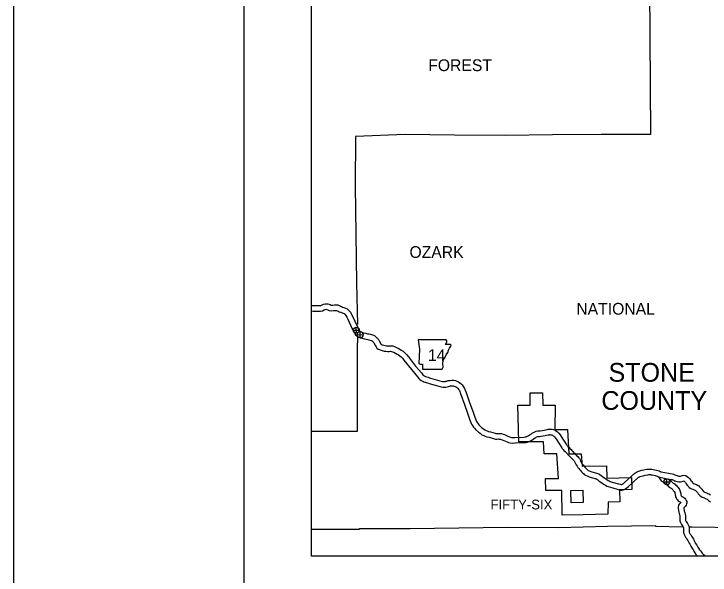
# Model space of a CAD drawing. Extents: x 1377389 to 1380723, y 1168351 to 1170484.
# Drawn here: x 1377389.3 to 1377764.7, y 1169594.1 to 1169896.5 of the extents above; entities that cross this region are included whole.
import ezdxf

# ---------------------------------------------------------------- set-up
doc = ezdxf.new("R2010")
doc.units = 0
for name, color, linetype in [('B_Fill', 7, 'Continuous'), ('B_Text', 7, 'Continuous'), ('Default', 7, 'Continuous')]:
    doc.layers.add(name, color=color, linetype=linetype)

msp = doc.modelspace()

# ---------------------------------------------------------------- linework, layer by layer
msp.add_line((1377513.42, 1168390.56), (1377513.42, 1170445.16))
at = {"layer": 'B_Fill'}
for p, q in [((1377573.99, 1169724.45), (1377573.91, 1169727.7)), ((1377572.32, 1169726.04), (1377575.58, 1169726.11)), ((1377574.43, 1169723.6), (1377577.69, 1169723.67)), ((1377576.1, 1169722.01), (1377576.02, 1169725.26)), ((1377741.46, 1169642.7), (1377741.38, 1169645.96)), ((1377739.79, 1169644.29), (1377743.05, 1169644.37))]:
    msp.add_line(p, q, dxfattribs=at)
for points in [[(1377731.58, 1169951.46), (1377731.74, 1169937.6), (1377732.09, 1169910.8), (1377732.25, 1169884.71), (1377732.46, 1169857.97), (1377732.55, 1169831.56), (1377706.42, 1169831.46), (1377705.97, 1169831.47), (1377679.71, 1169831.3), (1377654.38, 1169830.92)], [(1377654.38, 1169830.92), (1377626.94, 1169831.27), (1377600.41, 1169831.54), (1377573.56, 1169830.43), (1377573.31, 1169803.83), (1377573.69, 1169777.81), (1377574.08, 1169751.43), (1377574.53, 1169729.2)], [(1377549.76, 1169739.44), (1377550.78, 1169739.37), (1377552.32, 1169739.35), (1377553.58, 1169739.3), (1377554.32, 1169739.32), (1377554.76, 1169739.42), (1377555.53, 1169739.76), (1377556.3, 1169740.07), (1377557.4, 1169740.35), (1377558.6, 1169740.27), (1377559.91, 1169739.83), (1377560.36, 1169739.58), (1377560.64, 1169739.53), (1377561.33, 1169739.59), (1377562.21, 1169739.7), (1377563.16, 1169739.72), (1377564.03, 1169739.66), (1377565.51, 1169739.01), (1377566.02, 1169738.75), (1377566.61, 1169738.52), (1377567.33, 1169738.27), (1377568.17, 1169737.97), (1377568.99, 1169737.52), (1377569.83, 1169736.89), (1377570.88, 1169735.72), (1377571.47, 1169734.5), (1377572.16, 1169733.28), (1377574.33, 1169728.5), (1377574.7, 1169727.78)], [(1377549.76, 1169736.43), (1377550.65, 1169736.37), (1377552.25, 1169736.35), (1377553.57, 1169736.3), (1377554.7, 1169736.33), (1377555.7, 1169736.56), (1377556.7, 1169736.99), (1377557.25, 1169737.22), (1377557.67, 1169737.33), (1377558.01, 1169737.3), (1377558.7, 1169737.07), (1377559.35, 1169736.72), (1377560.51, 1169736.51), (1377561.64, 1169736.61), (1377562.43, 1169736.71), (1377563.08, 1169736.72), (1377563.29, 1169736.7), (1377564.23, 1169736.29), (1377564.79, 1169736.01), (1377565.57, 1169735.7), (1377566.33, 1169735.44), (1377566.94, 1169735.22), (1377567.35, 1169734.99), (1377567.79, 1169734.67), (1377568.37, 1169734.02), (1377568.82, 1169733.1), (1377569.49, 1169731.92), (1377571.63, 1169727.18), (1377572.09, 1169726.3), (1377572.49, 1169725.43), (1377572.9, 1169724.56)], [(1377574.59, 1169727.99), (1377574.78, 1169727.63), (1377575.21, 1169726.69), (1377575.62, 1169725.82)], [(1377572.97, 1169724.41), (1377573.46, 1169723.61), (1377574.2, 1169722.98), (1377574.74, 1169722.69)], [(1377573.31, 1169723.86), (1377573.46, 1169723.61), (1377574.2, 1169722.98), (1377575.01, 1169722.54), (1377576.12, 1169722.02), (1377577.08, 1169721.7), (1377578.38, 1169721.44), (1377579.35, 1169721.21), (1377580.14, 1169721.07), (1377580.87, 1169720.91)], [(1377575.54, 1169725.97), (1377575.78, 1169725.58), (1377575.91, 1169725.46), (1377576.35, 1169725.22), (1377577.23, 1169724.81), (1377577.86, 1169724.6), (1377579.03, 1169724.37), (1377579.95, 1169724.15), (1377580.72, 1169724.02), (1377581.57, 1169723.83)], [(1377581.57, 1169723.83), (1377583.16, 1169723.35), (1377584.03, 1169722.94), (1377584.51, 1169722.56), (1377584.94, 1169722.14), (1377585.34, 1169721.71), (1377585.64, 1169721.32), (1377585.91, 1169720.99), (1377586.32, 1169720.34)], [(1377574.64, 1169722.45), (1377574.65, 1169719.24)], [(1377574.64, 1169721.84), (1377574.65, 1169719.24)], [(1377580.76, 1169720.94), (1377582.08, 1169720.54), (1377582.44, 1169720.37), (1377582.53, 1169720.3), (1377582.79, 1169720.05), (1377583.04, 1169719.77), (1377583.29, 1169719.45), (1377583.47, 1169719.23), (1377583.74, 1169718.8)], [(1377586.32, 1169720.34), (1377586.95, 1169719.04), (1377587.1, 1169718.77), (1377587.21, 1169718.63), (1377587.44, 1169718.46), (1377587.95, 1169718.21), (1377588.81, 1169717.96), (1377589.54, 1169717.75), (1377590.17, 1169717.68), (1377590.84, 1169717.64), (1377591.53, 1169717.64), (1377592.52, 1169717.7), (1377593.62, 1169717.6), (1377594.63, 1169717.28), (1377595.68, 1169716.8), (1377596.55, 1169716.28), (1377597.43, 1169715.78), (1377598.25, 1169715.31), (1377599.2, 1169714.69), (1377600.2, 1169713.87), (1377601.19, 1169712.81), (1377602.03, 1169711.68), (1377605.96, 1169706.71), (1377609.34, 1169702.85), (1377609.93, 1169702.05), (1377610.31, 1169701.69), (1377610.6, 1169701.45), (1377610.89, 1169701.31), (1377611.34, 1169701.17), (1377611.96, 1169700.97), (1377612.7, 1169700.71), (1377613.41, 1169700.43), (1377614.07, 1169700.22), (1377620.36, 1169698.45), (1377620.92, 1169698.35), (1377621.42, 1169698.36), (1377621.83, 1169698.4), (1377622.34, 1169698.5), (1377622.81, 1169698.62), (1377623.48, 1169698.87), (1377624.4, 1169699.01), (1377625.45, 1169699.07), (1377626.51, 1169699.06), (1377627.43, 1169698.86), (1377628.26, 1169698.59), (1377629.09, 1169698.24), (1377629.84, 1169697.76), (1377630.57, 1169697.15), (1377631.07, 1169696.62), (1377631.84, 1169695.6), (1377632.35, 1169694.7), (1377632.57, 1169694), (1377632.84, 1169693.33), (1377633.15, 1169692.42), (1377635.08, 1169687.08), (1377636.93, 1169681.78), (1377637.82, 1169679.23), (1377638.87, 1169676.76), (1377639.11, 1169676.32), (1377639.61, 1169675.61), (1377640, 1169675.1), (1377640.41, 1169674.61), (1377641.69, 1169673.49), (1377642.52, 1169672.87), (1377643.32, 1169672.26), (1377643.93, 1169671.95), (1377644.46, 1169671.74), (1377645.26, 1169671.48), (1377646.32, 1169671.22), (1377648.87, 1169670.47), (1377649.19, 1169670.38), (1377649.26, 1169670.37), (1377649.62, 1169670.39), (1377650.53, 1169670.44), (1377651.25, 1169670.39), (1377652.21, 1169670.31), (1377653.08, 1169670.08), (1377653.84, 1169669.79), (1377654.69, 1169669.42), (1377655.7, 1169668.95), (1377656.5, 1169668.59), (1377657.08, 1169668.35), (1377657.61, 1169668.2), (1377658.25, 1169668.13), (1377659.27, 1169668.25)], [(1377549.76, 1169671.6), (1377574.65, 1169671.66), (1377574.67, 1169697.96), (1377574.65, 1169719.24)], [(1377583.66, 1169718.95), (1377584.28, 1169717.68), (1377584.6, 1169717.08), (1377585.13, 1169716.44), (1377585.85, 1169715.9), (1377586.86, 1169715.4), (1377587.97, 1169715.08), (1377588.94, 1169714.8), (1377589.91, 1169714.68), (1377590.76, 1169714.64), (1377591.63, 1169714.64), (1377592.47, 1169714.69), (1377593.02, 1169714.64), (1377593.55, 1169714.47), (1377594.28, 1169714.14), (1377595.04, 1169713.69), (1377595.93, 1169713.17), (1377596.69, 1169712.74), (1377597.42, 1169712.27), (1377598.15, 1169711.67), (1377598.88, 1169710.89), (1377599.65, 1169709.85), (1377603.66, 1169704.79), (1377607, 1169700.96), (1377607.67, 1169700.07), (1377608.3, 1169699.45), (1377608.98, 1169698.9), (1377609.79, 1169698.51), (1377610.45, 1169698.3), (1377611.02, 1169698.13), (1377611.65, 1169697.9), (1377612.4, 1169697.6), (1377613.21, 1169697.35), (1377619.7, 1169695.52), (1377620.68, 1169695.35), (1377621.6, 1169695.36), (1377622.26, 1169695.43), (1377623.01, 1169695.57), (1377623.71, 1169695.76), (1377624.23, 1169695.95), (1377624.71, 1169696.02), (1377625.52, 1169696.07), (1377626.17, 1169696.06), (1377626.65, 1169695.96), (1377627.22, 1169695.78), (1377627.69, 1169695.58), (1377628.06, 1169695.34), (1377628.52, 1169694.96), (1377628.77, 1169694.69), (1377629.32, 1169693.95), (1377629.58, 1169693.49), (1377629.74, 1169693), (1377630.03, 1169692.27), (1377630.33, 1169691.42), (1377632.25, 1169686.07), (1377634.1, 1169680.79), (1377635.02, 1169678.15), (1377636.17, 1169675.44), (1377636.56, 1169674.74), (1377637.19, 1169673.83), (1377637.66, 1169673.22), (1377638.25, 1169672.51), (1377639.81, 1169671.15), (1377640.71, 1169670.47), (1377641.71, 1169669.72), (1377642.69, 1169669.21), (1377643.46, 1169668.91), (1377644.44, 1169668.59), (1377645.54, 1169668.32), (1377648.02, 1169667.6), (1377648.54, 1169667.44), (1377649.12, 1169667.36), (1377649.79, 1169667.39), (1377650.52, 1169667.44), (1377651.02, 1169667.4), (1377651.7, 1169667.34), (1377652.15, 1169667.22), (1377652.69, 1169667.01), (1377653.45, 1169666.68), (1377654.46, 1169666.21), (1377655.33, 1169665.83), (1377656.1, 1169665.52), (1377657.03, 1169665.25), (1377658.25, 1169665.12), (1377659.6, 1169665.27)], [(1377681.13, 1169672.46), (1377687.82, 1169672.56), (1377688.65, 1169659.41), (1377695.3, 1169659.47), (1377695.68, 1169652.84), (1377708.85, 1169652.91), (1377709.15, 1169646.24), (1377722.38, 1169646.59), (1377722.49, 1169640.21), (1377715.9, 1169640.09), (1377716.01, 1169633.47), (1377709.77, 1169633.32), (1377709.67, 1169626.85), (1377696.39, 1169626.61), (1377684.95, 1169626.39), (1377684.76, 1169639.61), (1377683.26, 1169639.58), (1377676.16, 1169639.58), (1377676.03, 1169646.19), (1377683.01, 1169646.19), (1377682.02, 1169659.34), (1377675.27, 1169659.34), (1377674.91, 1169665.92), (1377668.24, 1169665.92), (1377661.6, 1169665.92), (1377661.39, 1169672.5), (1377661.12, 1169685.68), (1377667.81, 1169685.65), (1377667.72, 1169692.24), (1377674.46, 1169692.22), (1377674.49, 1169685.62), (1377681.17, 1169685.6)], [(1377681.17, 1169685.6), (1377681.07, 1169672.58)], [(1377659.38, 1169668.26), (1377664.38, 1169668.46), (1377665.05, 1169668.56), (1377665.5, 1169668.62), (1377665.99, 1169668.82), (1377666.56, 1169669.12), (1377667.2, 1169669.46), (1377667.76, 1169669.81), (1377668.38, 1169670.25), (1377668.92, 1169670.64), (1377669.55, 1169670.99), (1377670.16, 1169671.29), (1377671.01, 1169671.59), (1377671.86, 1169671.74), (1377672.54, 1169671.81), (1377673.19, 1169671.87), (1377675.2, 1169672.25), (1377676.11, 1169672.42), (1377676.85, 1169672.52), (1377677.42, 1169672.65), (1377678.15, 1169672.73), (1377678.67, 1169672.77), (1377679.51, 1169672.66), (1377680.28, 1169672.47), (1377681.19, 1169672.12), (1377681.87, 1169671.69), (1377682.54, 1169671.21), (1377683.19, 1169670.49), (1377683.89, 1169669.57), (1377684.44, 1169668.77), (1377687.37, 1169664.31), (1377687.55, 1169664.01), (1377687.8, 1169663.67), (1377688.12, 1169663.33), (1377688.7, 1169662.75), (1377689.18, 1169662.3), (1377689.75, 1169661.78), (1377690.22, 1169661.25), (1377690.68, 1169660.68), (1377691.13, 1169660.17), (1377691.56, 1169659.76), (1377692.22, 1169659.13), (1377692.79, 1169658.58), (1377693.37, 1169658.02), (1377693.84, 1169657.42), (1377694.26, 1169656.84), (1377694.61, 1169656.13), (1377694.93, 1169655.44), (1377695.21, 1169654.87), (1377695.51, 1169654.35), (1377695.83, 1169653.91), (1377696.24, 1169653.43), (1377696.81, 1169652.71), (1377697.23, 1169652.22), (1377697.59, 1169651.83), (1377698.1, 1169651.32), (1377698.48, 1169650.91), (1377698.76, 1169650.68), (1377699.02, 1169650.49), (1377699.55, 1169650.29), (1377700.46, 1169649.92), (1377703.49, 1169649.04), (1377704.13, 1169648.86), (1377704.71, 1169648.61), (1377705.3, 1169648.25), (1377705.97, 1169647.76), (1377706.76, 1169647.16), (1377708.06, 1169646.27), (1377709.03, 1169645.57), (1377709.8, 1169645.05), (1377710.33, 1169644.79), (1377710.92, 1169644.54), (1377711.86, 1169644.22), (1377715.39, 1169643.22), (1377716.34, 1169642.99), (1377716.87, 1169642.87), (1377716.98, 1169642.87), (1377717.19, 1169642.9), (1377717.43, 1169643.01), (1377717.7, 1169643.17), (1377718.04, 1169643.44), (1377718.61, 1169644.01), (1377724.16, 1169648.93), (1377724.57, 1169649.23), (1377724.98, 1169649.53), (1377725.5, 1169649.79), (1377726.11, 1169650.06), (1377726.95, 1169650.28), (1377727.99, 1169650.53), (1377729.1, 1169650.77), (1377730.64, 1169651.07), (1377731.42, 1169651.17), (1377732.01, 1169651.22), (1377732.59, 1169651.23), (1377733.35, 1169651.12), (1377734.1, 1169650.96), (1377734.93, 1169650.79), (1377735.86, 1169650.62), (1377737.22, 1169650.17), (1377737.77, 1169649.95), (1377738.12, 1169649.79)], [(1377681.07, 1169672.58), (1377681.13, 1169672.46)], [(1377659.5, 1169665.26), (1377664.67, 1169665.47), (1377665.48, 1169665.59), (1377666.3, 1169665.7), (1377667.27, 1169666.11), (1377667.95, 1169666.47), (1377668.7, 1169666.86), (1377669.43, 1169667.32), (1377670.12, 1169667.81), (1377670.53, 1169668.1), (1377670.95, 1169668.34), (1377671.33, 1169668.52), (1377671.78, 1169668.68), (1377672.26, 1169668.77), (1377672.83, 1169668.82), (1377673.62, 1169668.9), (1377675.75, 1169669.31), (1377676.58, 1169669.46), (1377677.38, 1169669.57), (1377677.92, 1169669.69), (1377678.42, 1169669.74), (1377678.6, 1169669.76), (1377678.95, 1169669.71), (1377679.37, 1169669.6), (1377679.83, 1169669.43), (1377680.19, 1169669.2), (1377680.54, 1169668.95), (1377680.88, 1169668.58), (1377681.45, 1169667.83), (1377681.94, 1169667.1), (1377684.83, 1169662.71), (1377685.06, 1169662.33), (1377685.51, 1169661.74), (1377685.96, 1169661.25), (1377686.61, 1169660.6), (1377687.15, 1169660.09), (1377687.62, 1169659.67), (1377687.93, 1169659.31), (1377688.4, 1169658.74), (1377688.96, 1169658.1), (1377689.48, 1169657.6), (1377690.15, 1169656.96), (1377690.71, 1169656.42), (1377691.14, 1169656.01), (1377691.43, 1169655.62), (1377691.68, 1169655.29), (1377691.9, 1169654.84), (1377692.22, 1169654.13), (1377692.57, 1169653.45), (1377692.99, 1169652.71), (1377693.48, 1169652.04), (1377693.93, 1169651.52), (1377694.49, 1169650.82), (1377694.98, 1169650.23), (1377695.44, 1169649.75), (1377695.93, 1169649.24), (1377696.4, 1169648.74), (1377696.91, 1169648.31), (1377697.6, 1169647.82), (1377698.46, 1169647.49), (1377699.48, 1169647.09), (1377702.66, 1169646.16), (1377703.12, 1169646.03), (1377703.34, 1169645.93), (1377703.65, 1169645.74), (1377704.18, 1169645.36), (1377704.99, 1169644.73), (1377706.33, 1169643.81), (1377707.31, 1169643.11), (1377708.29, 1169642.45), (1377709.08, 1169642.06), (1377709.85, 1169641.73), (1377710.98, 1169641.35), (1377714.62, 1169640.32), (1377715.65, 1169640.06), (1377716.5, 1169639.88), (1377717.19, 1169639.86), (1377718.08, 1169640.01), (1377718.81, 1169640.35), (1377719.4, 1169640.69), (1377720.05, 1169641.2), (1377720.67, 1169641.83), (1377726.04, 1169646.6), (1377726.33, 1169646.81), (1377726.53, 1169646.95), (1377726.78, 1169647.07), (1377727.11, 1169647.22), (1377727.68, 1169647.37), (1377728.66, 1169647.61), (1377729.7, 1169647.83), (1377731.12, 1169648.11), (1377731.74, 1169648.19), (1377732.16, 1169648.22), (1377732.41, 1169648.23), (1377732.83, 1169648.17), (1377733.49, 1169648.03), (1377734.36, 1169647.85), (1377735.11, 1169647.71), (1377736.19, 1169647.35), (1377736.6, 1169647.19), (1377736.9, 1169647.06)], [(1377738.06, 1169649.82), (1377738.39, 1169649.69), (1377744.31, 1169648.58), (1377745.08, 1169648.37), (1377745.73, 1169648.15), (1377746.23, 1169647.95), (1377746.91, 1169647.68), (1377747.36, 1169647.49), (1377747.79, 1169647.33), (1377748.01, 1169647.29), (1377748.38, 1169647.32), (1377748.76, 1169647.4), (1377749.37, 1169647.62), (1377749.94, 1169647.73), (1377750.62, 1169647.87), (1377751.58, 1169647.76), (1377752.44, 1169647.23), (1377753.08, 1169646.63), (1377753.76, 1169645.85), (1377754.29, 1169645.12), (1377754.85, 1169644.42), (1377755.19, 1169643.96), (1377755.49, 1169643.61), (1377755.64, 1169643.48), (1377755.85, 1169643.37), (1377756.32, 1169643.21), (1377756.85, 1169643.04), (1377757.42, 1169642.79), (1377758.01, 1169642.5), (1377758.61, 1169642.12), (1377759.08, 1169641.7), (1377759.64, 1169641.14), (1377760.25, 1169640.36), (1377760.66, 1169639.85), (1377761.28, 1169639.18), (1377761.46, 1169639.02), (1377761.8, 1169638.83), (1377762.35, 1169638.64), (1377763.02, 1169638.36), (1377763.57, 1169638.1), (1377764.13, 1169637.83), (1377764.97, 1169637.27)], [(1377736.9, 1169647.06), (1377737.55, 1169646.8), (1377743.64, 1169645.65), (1377744.21, 1169645.5), (1377744.71, 1169645.33), (1377745.13, 1169645.17), (1377745.76, 1169644.91), (1377746.25, 1169644.7), (1377747.01, 1169644.42), (1377747.85, 1169644.28), (1377748.79, 1169644.33), (1377749.59, 1169644.51), (1377750.18, 1169644.72), (1377750.52, 1169644.79), (1377750.63, 1169644.81), (1377750.91, 1169644.54), (1377751.42, 1169643.97), (1377751.9, 1169643.31), (1377752.47, 1169642.58), (1377752.85, 1169642.09), (1377753.33, 1169641.51), (1377753.96, 1169640.95), (1377754.7, 1169640.6), (1377755.36, 1169640.37), (1377755.8, 1169640.22), (1377756.17, 1169640.07), (1377756.54, 1169639.88), (1377756.8, 1169639.71), (1377757.02, 1169639.52), (1377757.38, 1169639.16), (1377757.9, 1169638.49), (1377758.4, 1169637.89), (1377759.19, 1169637.02), (1377759.72, 1169636.56), (1377760.55, 1169636.09), (1377761.28, 1169635.83), (1377761.79, 1169635.62), (1377762.28, 1169635.39), (1377762.65, 1169635.21), (1377763.13, 1169634.89), (1377763.47, 1169634.59), (1377763.96, 1169634.2), (1377764.38, 1169633.9), (1377765, 1169633.54)], [(1377737, 1169646.99), (1377738.05, 1169645.41), (1377738.38, 1169644.89), (1377739.03, 1169644.43), (1377739.39, 1169644.17), (1377740.1, 1169643.72), (1377740.47, 1169643.45), (1377740.98, 1169643.04), (1377741.4, 1169642.7), (1377741.92, 1169642.25), (1377742.39, 1169641.84), (1377742.79, 1169641.48), (1377743.31, 1169641.12), (1377743.71, 1169640.91), (1377743.9, 1169640.76), (1377744.22, 1169640.47), (1377744.48, 1169640.18), (1377744.76, 1169639.83), (1377745.06, 1169639.44), (1377745.35, 1169639.02), (1377745.65, 1169638.59), (1377745.72, 1169638.48), (1377745.79, 1169638.25), (1377745.91, 1169637.84), (1377745.96, 1169637.53), (1377745.99, 1169637.25), (1377746.07, 1169636.76), (1377746.18, 1169636.24), (1377746.4, 1169635.6), (1377746.69, 1169635.11), (1377747.09, 1169634.62), (1377747.58, 1169634.15), (1377748.1, 1169633.79), (1377748.7, 1169633.48), (1377748.82, 1169633.41), (1377749.02, 1169633.24), (1377749.15, 1169633.11), (1377749.05, 1169633.02), (1377748.86, 1169632.88), (1377748.47, 1169632.58), (1377748.08, 1169632.2), (1377747.71, 1169631.65), (1377747.47, 1169630.86), (1377747.54, 1169629.96), (1377747.83, 1169627.95), (1377748.03, 1169627.27), (1377748.24, 1169626.61), (1377748.4, 1169626.13), (1377748.47, 1169625.71), (1377748.5, 1169625.16), (1377748.5, 1169624.8), (1377748.45, 1169624.19), (1377748.51, 1169623.38), (1377748.65, 1169622.71), (1377748.9, 1169622.06), (1377749.25, 1169621.4), (1377749.61, 1169620.81), (1377749.97, 1169620.27), (1377750.14, 1169620.01), (1377750.32, 1169619.65), (1377750.4, 1169619.43), (1377750.44, 1169619.31), (1377750.44, 1169619.19), (1377750.43, 1169618.79), (1377750.41, 1169618.3), (1377750.4, 1169617.76), (1377750.49, 1169616.9), (1377750.7, 1169616.16), (1377750.97, 1169615.52), (1377751.52, 1169614.54), (1377751.87, 1169614.04), (1377752.25, 1169613.41), (1377752.7, 1169612.73), (1377753.13, 1169612.02), (1377753.5, 1169611.26), (1377753.77, 1169610.75), (1377754.34, 1169609.66), (1377754.94, 1169608.69), (1377755.58, 1169607.62), (1377755.99, 1169606.95), (1377756.56, 1169606.07), (1377757.13, 1169605.23), (1377757.73, 1169604.49), (1377757.91, 1169604.28)], [(1377742.2, 1169645.9), (1377742.3, 1169645.83), (1377742.87, 1169645.37), (1377743.32, 1169645), (1377743.89, 1169644.51), (1377744.38, 1169644.09), (1377744.64, 1169643.85), (1377744.88, 1169643.68), (1377745.35, 1169643.43), (1377745.84, 1169643.05), (1377746.34, 1169642.59), (1377746.77, 1169642.13), (1377747.13, 1169641.66), (1377747.47, 1169641.22), (1377747.81, 1169640.74), (1377748.18, 1169640.2), (1377748.46, 1169639.73), (1377748.66, 1169639.13), (1377748.83, 1169638.52), (1377748.93, 1169637.97), (1377748.97, 1169637.65), (1377749.03, 1169637.29), (1377749.08, 1169637.03), (1377749.13, 1169636.87), (1377749.16, 1169636.82), (1377749.3, 1169636.66), (1377749.48, 1169636.49), (1377749.66, 1169636.36), (1377750.08, 1169636.14), (1377750.5, 1169635.92), (1377751.06, 1169635.45), (1377751.55, 1169634.95), (1377751.92, 1169634.32), (1377752.12, 1169633.74), (1377752.22, 1169633.08), (1377752.1, 1169632.47), (1377751.87, 1169631.76), (1377751.41, 1169631.11), (1377750.95, 1169630.7), (1377750.68, 1169630.5), (1377750.52, 1169630.37), (1377750.53, 1169630.29), (1377750.77, 1169628.59), (1377750.89, 1169628.15), (1377751.1, 1169627.53), (1377751.31, 1169626.86), (1377751.45, 1169626.06), (1377751.5, 1169625.25), (1377751.5, 1169624.67), (1377751.46, 1169624.18), (1377751.49, 1169623.79), (1377751.54, 1169623.55), (1377751.63, 1169623.32), (1377751.86, 1169622.89), (1377752.15, 1169622.41), (1377752.48, 1169621.91), (1377752.74, 1169621.51), (1377753.08, 1169620.85), (1377753.25, 1169620.36), (1377753.43, 1169619.78), (1377753.44, 1169619.18), (1377753.43, 1169618.7), (1377753.41, 1169618.2), (1377753.4, 1169617.88), (1377753.44, 1169617.48), (1377753.54, 1169617.16), (1377753.67, 1169616.84), (1377754.07, 1169616.13), (1377754.39, 1169615.66), (1377754.78, 1169615.02), (1377755.24, 1169614.33), (1377755.76, 1169613.46), (1377756.18, 1169612.63), (1377756.43, 1169612.14), (1377756.95, 1169611.14), (1377757.51, 1169610.24), (1377758.14, 1169609.18), (1377758.53, 1169608.54), (1377759.06, 1169607.73), (1377759.53, 1169607.03), (1377760.03, 1169606.42), (1377760.53, 1169605.84), (1377761.09, 1169605.28), (1377761.7, 1169604.7), (1377762.07, 1169604.34), (1377762.14, 1169604.28)], [(1377696.17, 1169639.77), (1377696.28, 1169633.14), (1377689.81, 1169633.06), (1377689.71, 1169639.68), (1377696.17, 1169639.77)], [(1377549.76, 1169618.78), (1377575.73, 1169618.87), (1377575.73, 1169619.1), (1377602.97, 1169619.24), (1377629.27, 1169619.49), (1377655.5, 1169619.8)], [(1377655.5, 1169619.8), (1377683.27, 1169619.7), (1377709.46, 1169620.34), (1377735.25, 1169620.77), (1377735.31, 1169620.36), (1377749.85, 1169620.1)], [(1377753.61, 1169620.04), (1377754.94, 1169620.01), (1377780.32, 1169619.66), (1377807.22, 1169619.47), (1377832.15, 1169620.09)]]:
    msp.add_lwpolyline(points, dxfattribs=at)
msp.add_lwpolyline([(1377607.27, 1169720.92), (1377608.03, 1169715.85), (1377607.7, 1169708.15), (1377608.37, 1169707.73), (1377609.64, 1169707.73), (1377609.64, 1169705.02), (1377620.3, 1169705.02), (1377620.81, 1169706.12), (1377620.64, 1169707.9), (1377620.89, 1169709.93), (1377621.82, 1169711.53), (1377622.41, 1169712.72), (1377623.26, 1169713.99), (1377623.77, 1169715.34), (1377624.19, 1169716.44), (1377624.95, 1169717.37), (1377625.12, 1169717.96), (1377624.78, 1169718.39), (1377622.16, 1169718.39), (1377622.75, 1169719.57), (1377622.84, 1169720.33), (1377622.49, 1169720.92)], close=True, dxfattribs=at)
for centre in [(1377573.95, 1169726.07), (1377576.06, 1169723.64), (1377741.42, 1169644.33)]:
    msp.add_circle(centre, 1.63, dxfattribs=at)
at = {"layer": 'B_Text'}
for points in [[(1377389.35, 1170484.1), (1380722.75, 1170484.1), (1380722.75, 1168350.73), (1377389.35, 1168350.73)], [(1377549.76, 1170388.77), (1378279.16, 1170388.77), (1378279.16, 1169604.28), (1377549.76, 1169604.28)]]:
    msp.add_lwpolyline(points, close=True, dxfattribs=at)

# ---------------------------------------------------------------- texts
at = {"layer": 'B_Fill'}
for s, height, p in [('FOREST', 6.336, (1377612.76, 1169865.72)), ('OZARK', 6.336, (1377602.65, 1169765.02)), ('NATIONAL', 6.336, (1377692.61, 1169734.43)), ('14', 6.336, (1377612.59, 1169709.41)), ('FIFTY-SIX', 5.28, (1377646.35, 1169629.44))]:
    msp.add_text(s, height=height, dxfattribs=at).set_placement(p)
at = {"layer": 'Default'}
for s, p in [('STONE', (1377709.99, 1169698.27)), ('COUNTY', (1377706.1, 1169683.11))]:
    msp.add_text(s, height=10.107, rotation=360, dxfattribs=at).set_placement(p)

doc.saveas('drawing.dxf')
